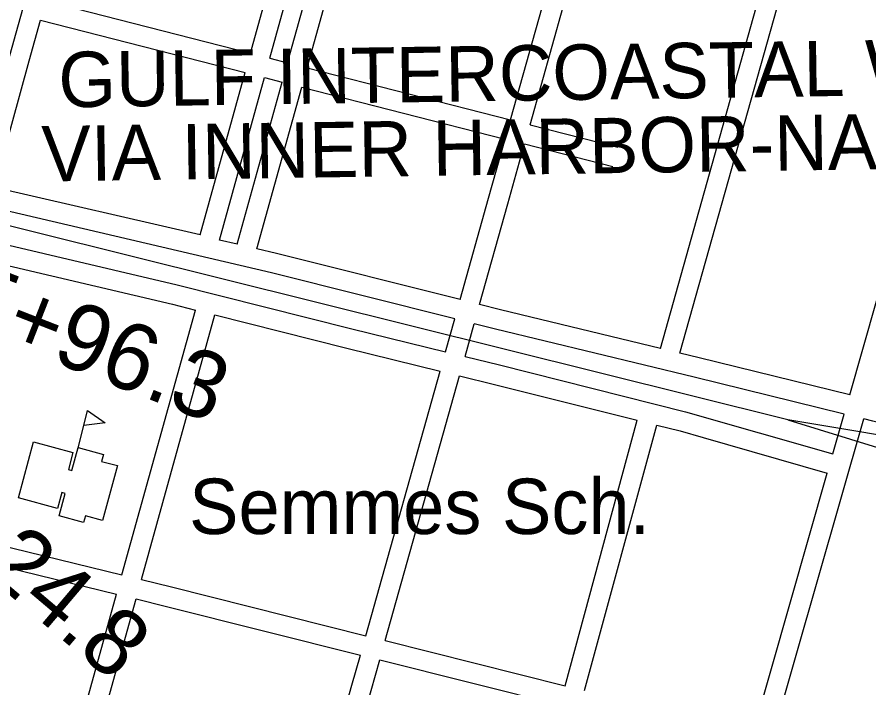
# Model space of a CAD drawing. Extents: x 3677843 to 3715951, y 511991 to 537744.
# Drawn here: x 3694732 to 3696008, y 533929 to 534934 of the extents above; entities that cross this region are included whole.
import ezdxf

# ---------------------------------------------------------------- set-up
doc = ezdxf.new("R2010")
doc.units = 0
for name, color, linetype in [('V-BLDG-IDEN', 7, 'Continuous'), ('V-BLDG-OTLN', 7, 'Continuous'), ('V-RIVR-IDEN', 7, 'Continuous'), ('V-ROAD-CNTR', 7, 'Continuous'), ('V-SURV-IDEN', 7, 'Continuous')]:
    doc.layers.add(name, color=color, linetype=linetype)

msp = doc.modelspace()

# ---------------------------------------------------------------- linework, layer by layer
at = {"layer": 'V-BLDG-OTLN'}
msp.add_line((3694822.7, 534286.1), (3694837, 534344.4), dxfattribs=at)
for points in [[(3694837, 534344.4), (3694863.4, 534326.1), (3694831.5, 534322)], [(3694882.1, 534262.3), (3694859.7, 534179.9), (3694833.9, 534186.9), (3694831.2, 534177), (3694794.8, 534186.9), (3694803.8, 534220.2), (3694798.5, 534221.7), (3694792, 534197.8), (3694733.6, 534213.6), (3694756.4, 534297.6), (3694815.3, 534281.6), (3694808.5, 534256.3), (3694813.8, 534254.8), (3694823.1, 534288.9), (3694861.1, 534278.6), (3694858.3, 534268)]]:
    msp.add_lwpolyline(points, close=True, dxfattribs=at)
at = {"layer": 'V-ROAD-CNTR'}
for points in [[(3694687.6, 533368.4), (3694401.7, 533435.8), (3694379.9, 533445.5), (3694365.8, 533459.6), (3694352.4, 533481.1), (3694347.3, 533497.8), (3694345.3, 533526.4), (3694350.9, 533552.5), (3694377.1, 533638.5), (3694574, 534342.1), (3694720.7, 534876.6), (3694839.9, 535303.8)], [(3695081.3, 534879.8), (3695178.7, 535231.7)], [(3695110.4, 534872.4), (3695207.8, 535224.4)], [(3695137, 534865.6), (3695235, 535217.6)], [(3695166.1, 534858.1), (3695264.1, 535210.3)], [(3695471, 534780.2), (3695570, 535133.8)], [(3695500.1, 534772.8), (3695599.1, 535126.5)], [(3695695.4, 534437.5), (3695870, 535059)], [(3695724.6, 534430.4), (3695899.1, 535051.8)], [(3695886.4, 534330.6), (3693205.9, 534998.8)], [(3695978.9, 534368.1), (3696079.5, 534720.6), (3696155.5, 534988)], [(3694774.6, 534958.2), (3695081.3, 534879.8)], [(3694697.5, 534678.9), (3694749.6, 534868.6), (3694766.5, 534929.3)], [(3694766.5, 534929.3), (3695073.3, 534850.9)], [(3695110.4, 534872.4), (3695137, 534865.6)], [(3695006, 534607.7), (3695073.3, 534850.9)], [(3695166.1, 534858.1), (3695471, 534780.2)], [(3695034.9, 534599.8), (3695102.4, 534843.4)], [(3695061.3, 534593.6), (3695129, 534836.7)], [(3695102.4, 534843.4), (3695129, 534836.7)], [(3695090.6, 534586.7), (3695158, 534829.2)], [(3695158, 534829.2), (3695463, 534751.3)], [(3695500.1, 534772.8), (3695631.7, 534739.1)], [(3695395.5, 534510.7), (3695438.1, 534662.5), (3695463, 534751.3)], [(3695424.6, 534503.4), (3695467, 534654.4), (3695492, 534743.9)], [(3695492, 534743.9), (3695624.3, 534710.1)], [(3695006, 534607.7), (3694697.5, 534678.9)], [(3695387.4, 534481.8), (3695113, 534550.7), (3694689.6, 534649.9)], [(3694676.5, 534602.3), (3694971.4, 534532.9), (3695233.1, 534467), (3695373.5, 534432.6)], [(3695061.3, 534593.6), (3695034.9, 534599.8)], [(3695395.5, 534510.7), (3695120.1, 534579.8), (3695090.6, 534586.7)], [(3694668.5, 534573.3), (3694964.3, 534503.7), (3694999, 534495)], [(3694888.8, 534098.3), (3694999, 534495)], [(3695695.4, 534437.5), (3695455.7, 534495.5), (3695424.6, 534503.4)], [(3694917.9, 534091.2), (3695028.1, 534487.7)], [(3695028.1, 534487.7), (3695225.8, 534437.9), (3695365.4, 534403.7)], [(3695373.5, 534432.6), (3695387.4, 534481.8)], [(3695402.7, 534425.4), (3695416.5, 534474.5)], [(3695970.7, 534339.3), (3695746.1, 534394.4), (3695448.5, 534466.4), (3695416.5, 534474.5)], [(3695978.9, 534368.1), (3695753.2, 534423.5), (3695724.6, 534430.4)], [(3695402.7, 534425.4), (3695454.2, 534412.8), (3695732.8, 534342.8), (3695953.7, 534279.4)], [(3695254.1, 534007.1), (3695365.4, 534403.7)], [(3695283.2, 533999.8), (3695394.6, 534396.5)], [(3695394.6, 534396.5), (3695447, 534383.7), (3695660.8, 534330)], [(3695953.7, 534279.4), (3695970.7, 534339.3)], [(3695552.5, 533932.2), (3695660.8, 534330)], [(3695863.5, 533854), (3695999.9, 534332.1)], [(3697842.1, 533877.9), (3696358.8, 534251.9), (3695886.4, 534330.6), (3696315.2, 534198.4), (3697766.9, 533836.6)], [(3696249.9, 534272.7), (3696013.5, 534328.8), (3695999.9, 534332.1)], [(3695581.6, 533924.9), (3695689.9, 534322.7)], [(3695689.9, 534322.7), (3695725, 534313.9), (3695759.3, 534304)], [(3695759.3, 534304), (3695945.4, 534250.6)], [(3695834.4, 533861.4), (3695945.4, 534250.6)], [(3694559.4, 534178.8), (3694888.8, 534098.3)], [(3694551.3, 534149.9), (3694880.8, 534069.4)], [(3694917.9, 534091.2), (3694962.9, 534080.3), (3695254.1, 534007.1)], [(3694792.1, 533750.1), (3694880.8, 534069.4)], [(3694821.1, 533742.7), (3694909.9, 534062.3)], [(3694909.9, 534062.3), (3694955.6, 534051.1), (3695245.9, 533978.2)], [(3695283.2, 533999.8), (3695552.5, 533932.2)], [(3695156.2, 533657.7), (3695233.2, 533933), (3695245.9, 533978.2)], [(3695185.3, 533650.3), (3695262.1, 533924.9), (3695275, 533970.9)], [(3695275, 533970.9), (3695826.2, 533832.5)]]:
    msp.add_lwpolyline(points, dxfattribs=at)

# ---------------------------------------------------------------- texts
at = {"layer": 'V-BLDG-IDEN'}
msp.add_text('Semmes Sch.', height=83, dxfattribs=at).set_placement((3694989.3, 534159.5))
at = {"layer": 'V-RIVR-IDEN'}
for s, p in [('GULF INTERCOASTAL WATERWAY', (3694794.1, 534798.6)), ('VIA INNER HARBOR-NAVIGATION', (3694768.8, 534687.6))]:
    msp.add_text(s, height=83, rotation=0.8418, dxfattribs=at).set_placement(p)
at = {"layer": 'V-SURV-IDEN'}
for s, rotation, p in [('   615+96.3   ', 338.6063, (3694396.5, 534570.2)), ('   618+24.8   ', 319.7523, (3694362.4, 534370.7))]:
    msp.add_text(s, height=100, rotation=rotation, dxfattribs=at).set_placement(p)

doc.saveas('drawing.dxf')
